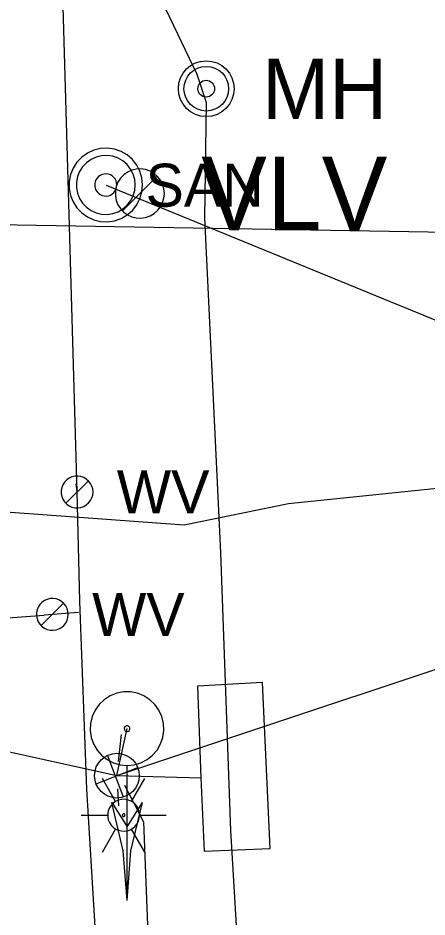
# Model space of a CAD drawing. Extents: x 596028 to 606371, y 330010 to 403088.
# Drawn here: x 605038.5 to 605075.1, y 337934.3 to 338014.8 of the extents above; entities that cross this region are included whole.
import ezdxf

# ---------------------------------------------------------------- set-up
doc = ezdxf.new("R2010")
doc.units = 0
for name, color, linetype in [('Default', 7, 'Continuous'), ('E_LTG', 7, 'Continuous'), ('E_LTG_CID', 7, 'Continuous'), ('E_SIG', 7, 'Continuous'), ('E_SIG_Conduit', 7, 'Continuous'), ('E_UTL_E', 7, 'Continuous'), ('E_UTL_E_UG', 7, 'Continuous'), ('E_UTL_G_UG', 7, 'Continuous'), ('E_UTL_Loop_UG', 7, 'Continuous'), ('E_UTL_SAN_MH', 7, 'Continuous'), ('E_UTL_SAN_UG', 7, 'Continuous'), ('E_UTL_SAN_UG_MMSD', 7, 'Continuous'), ('E_UTL_VLV', 7, 'Continuous'), ('E_UTL_W', 7, 'Continuous'), ('E_UTL_W_UG', 7, 'Continuous')]:
    doc.layers.add(name, color=color, linetype=linetype)

# ---------------------------------------------------------------- blocks, each defined once
blk = doc.blocks.new('_U318')
at = {"layer": 'E_SIG'}
for p, q in [((0, 6.1), (0, -6.1)), ((-6.09, 0.4), (6.1, 0.4))]:
    blk.add_line(p, q, dxfattribs=at)
blk.add_circle((0, 0.01), 6.1, dxfattribs=at)
blk = doc.blocks.new('MH')
at = {"layer": 'Default'}
for radius in [15.24, 12.19, 4.57]:
    blk.add_circle((0, 0), radius, dxfattribs=at)
blk.add_text('MH', height=32.918, dxfattribs=at).set_placement((30.48, -16.46))

msp = doc.modelspace()

# ---------------------------------------------------------------- linework, layer by layer
at = {"layer": 'E_LTG'}
for points in [[(605047.235, 337944.672), (605046.045, 337946.734)], [(605048.664, 337944.672), (605049.855, 337946.734)], [(605049.379, 337943.434), (605049.353, 337943.705), (605049.277, 337943.965), (605049.152, 337944.207), (605048.984, 337944.42), (605048.779, 337944.598), (605048.544, 337944.734), (605048.287, 337944.823), (605048.018, 337944.861), (605047.747, 337944.849), (605047.483, 337944.785), (605047.235, 337944.672), (605047.014, 337944.514), (605046.827, 337944.317), (605046.68, 337944.089), (605046.579, 337943.837), (605046.527, 337943.57), (605046.527, 337943.298), (605046.579, 337943.032), (605046.68, 337942.779), (605046.827, 337942.551), (605047.014, 337942.354), (605047.235, 337942.197), (605047.483, 337942.084), (605047.747, 337942.02), (605048.018, 337942.007), (605048.287, 337942.045), (605048.544, 337942.134), (605048.779, 337942.27), (605048.984, 337942.448), (605049.152, 337942.662), (605049.277, 337942.903), (605049.353, 337943.164), (605049.379, 337943.434)], [(605049.379, 337943.434), (605049.353, 337943.705), (605049.277, 337943.965), (605049.152, 337944.207), (605048.984, 337944.42), (605048.779, 337944.598), (605048.544, 337944.734), (605048.287, 337944.823), (605048.018, 337944.861), (605047.747, 337944.849), (605047.483, 337944.785), (605047.235, 337944.672), (605047.014, 337944.514), (605046.827, 337944.317), (605046.68, 337944.089), (605046.579, 337943.837), (605046.527, 337943.57), (605046.527, 337943.298), (605046.579, 337943.032), (605046.68, 337942.779), (605046.827, 337942.551), (605047.014, 337942.354), (605047.235, 337942.197), (605047.483, 337942.084), (605047.747, 337942.02), (605048.018, 337942.007), (605048.287, 337942.045), (605048.544, 337942.134), (605048.779, 337942.27), (605048.984, 337942.448), (605049.152, 337942.662), (605049.277, 337942.903), (605049.353, 337943.164), (605049.379, 337943.434)], [(605049.379, 337943.434), (605049.353, 337943.705), (605049.277, 337943.965), (605049.152, 337944.207), (605048.984, 337944.42), (605048.779, 337944.598), (605048.544, 337944.734), (605048.287, 337944.823), (605048.018, 337944.861), (605047.747, 337944.849), (605047.483, 337944.785), (605047.235, 337944.672), (605047.014, 337944.514), (605046.827, 337944.317), (605046.68, 337944.089), (605046.579, 337943.837), (605046.527, 337943.57), (605046.527, 337943.298), (605046.579, 337943.032), (605046.68, 337942.779), (605046.827, 337942.551), (605047.014, 337942.354), (605047.235, 337942.197), (605047.483, 337942.084), (605047.747, 337942.02), (605048.018, 337942.007), (605048.287, 337942.045), (605048.544, 337942.134), (605048.779, 337942.27), (605048.984, 337942.448), (605049.152, 337942.662), (605049.277, 337942.903), (605049.353, 337943.164), (605049.379, 337943.434)], [(605044.139, 337943.434), (605046.521, 337943.434)], [(605048.069, 337943.434), (605048.067, 337943.457), (605048.06, 337943.478), (605048.05, 337943.498), (605048.036, 337943.516), (605048.019, 337943.531), (605047.999, 337943.542), (605047.978, 337943.55), (605047.956, 337943.553), (605047.933, 337943.552), (605047.911, 337943.547), (605047.89, 337943.537), (605047.872, 337943.524), (605047.856, 337943.508), (605047.844, 337943.489), (605047.836, 337943.468), (605047.831, 337943.445), (605047.831, 337943.423), (605047.836, 337943.401), (605047.844, 337943.38), (605047.856, 337943.361), (605047.872, 337943.344), (605047.89, 337943.331), (605047.911, 337943.322), (605047.933, 337943.316), (605047.956, 337943.315), (605047.978, 337943.318), (605047.999, 337943.326), (605048.019, 337943.337), (605048.036, 337943.352), (605048.05, 337943.37), (605048.06, 337943.39), (605048.067, 337943.412), (605048.069, 337943.434)], [(605049.379, 337943.434), (605051.761, 337943.434)], [(605046.045, 337940.134), (605047.235, 337942.197)], [(605049.855, 337940.134), (605048.664, 337942.197)]]:
    msp.add_lwpolyline(points, dxfattribs=at)
at = {"layer": 'E_LTG_CID'}
msp.add_lwpolyline([(605047.395, 337945.785), (605047.486, 337944.267)], dxfattribs=at)
at = {"layer": 'E_SIG'}
for points in [[(605048.259, 337947.883), (605048.884, 337947.943), (605049.486, 337948.12), (605050.044, 337948.407), (605050.537, 337948.795), (605050.948, 337949.269), (605051.261, 337949.812), (605051.466, 337950.405), (605051.556, 337951.026), (605051.526, 337951.653), (605051.378, 337952.263), (605051.117, 337952.833), (605050.753, 337953.344), (605050.299, 337953.777), (605049.772, 337954.116), (605049.189, 337954.35), (605048.573, 337954.468), (605047.946, 337954.468), (605047.33, 337954.35), (605046.747, 337954.116), (605046.219, 337953.777), (605045.765, 337953.344), (605045.402, 337952.833), (605045.141, 337952.263), (605044.993, 337951.653), (605044.963, 337951.026), (605045.052, 337950.405), (605045.258, 337949.812), (605045.571, 337949.269), (605045.982, 337948.795), (605046.475, 337948.407), (605047.033, 337948.12), (605047.635, 337947.943), (605048.259, 337947.883)], [(605048.259, 337950.931), (605048.307, 337950.935), (605048.353, 337950.949), (605048.396, 337950.971), (605048.434, 337951.001), (605048.465, 337951.037), (605048.489, 337951.078), (605048.505, 337951.124), (605048.512, 337951.171), (605048.509, 337951.219), (605048.498, 337951.266), (605048.478, 337951.309), (605048.45, 337951.349), (605048.415, 337951.382), (605048.375, 337951.408), (605048.331, 337951.425), (605048.283, 337951.435), (605048.235, 337951.435), (605048.188, 337951.425), (605048.144, 337951.408), (605048.103, 337951.382), (605048.069, 337951.349), (605048.041, 337951.309), (605048.021, 337951.266), (605048.01, 337951.219), (605048.007, 337951.171), (605048.014, 337951.124), (605048.03, 337951.078), (605048.054, 337951.037), (605048.085, 337951.001), (605048.123, 337950.971), (605048.166, 337950.949), (605048.212, 337950.935), (605048.259, 337950.931)], [(605048.258, 337935.784), (605048.258, 337947.825)], [(605048.259, 337935.783), (605047.914, 337940.237), (605046.884, 337944.583)], [(605046.886, 337944.583), (605048.258, 337942.383)], [(605048.258, 337942.383), (605049.635, 337944.583)], [(605048.259, 337935.783), (605048.605, 337940.237), (605049.634, 337944.583)]]:
    msp.add_lwpolyline(points, dxfattribs=at)
at = {"layer": 'E_SIG_Conduit'}
for points in [[(605047.35, 337946.974), (605089.92, 337961.154)], [(605005.59, 337956.194), (605047.35, 337946.974)], [(605047.35, 337946.974), (605048.26, 337951.184)], [(605047.499, 337948.243), (605047.75, 337950.66)], [(605048.037, 337946.135), (605049.721, 337942.83), (605051.319, 337901.946)]]:
    msp.add_lwpolyline(points, dxfattribs=at)
at = {"layer": 'E_UTL_E_UG'}
msp.add_lwpolyline([(605061.54, 337888.914), (605059.04, 337917.064), (605057.57, 337942.064), (605056.67, 337966.944), (605055.22, 337996.914), (605055.37, 338007.214), (605054.55, 338009.744), (605050.03, 338019.174), (605047.17, 338029.494), (605044.23, 338061.964), (605036.53, 338105.434), (605031.55, 338127.514)], dxfattribs=at)
at = {"layer": 'E_UTL_G_UG'}
msp.add_lwpolyline([(604985.13, 338025.804), (604984.31, 338018.124), (604982.82, 338008.484), (604982.14, 337990.424), (604982.27, 337979.474), (604987, 337975.814), (604995.42, 337975.544), (605011.51, 337976.254), (605020.99, 337971.804), (605053.36, 337969.444), (605062.73, 337971.354), (605086.18, 337973.754), (605099.06, 337974.904), (605119.67, 337972.714), (605158.32, 337969.584), (605188.11, 337968.304), (605207.41, 337968.584), (605224.32, 337967.714), (605236.94, 337968.084), (605244.48, 337969.024), (605249.449, 337969.464), (605249.239, 337972.164), (605249.239, 337972.534)], dxfattribs=at)
at = {"layer": 'E_UTL_Loop_UG'}
for points in [[(605054.86, 337946.774), (605055.17, 337940.204), (605061.07, 337940.464), (605060.39, 337955.314), (605054.58, 337954.974), (605054.86, 337946.774)], [(605047.35, 337946.974), (605054.86, 337946.774)]]:
    msp.add_lwpolyline(points, dxfattribs=at)
at = {"layer": 'E_UTL_SAN_MH'}
for points in [[(605049.652, 337999.865), (605049.592, 338000.49), (605049.415, 338001.092), (605049.128, 338001.649), (605048.74, 338002.142), (605048.266, 338002.553), (605047.722, 338002.867), (605047.13, 338003.072), (605046.509, 338003.161), (605045.882, 338003.132), (605045.272, 338002.984), (605044.702, 338002.723), (605044.191, 338002.359), (605043.758, 338001.905), (605043.418, 338001.377), (605043.185, 338000.795), (605043.067, 338000.179), (605043.067, 337999.551), (605043.185, 337998.935), (605043.418, 337998.353), (605043.758, 337997.825), (605044.191, 337997.371), (605044.702, 337997.007), (605045.272, 337996.747), (605045.882, 337996.599), (605046.509, 337996.569), (605047.13, 337996.658), (605047.722, 337996.863), (605048.266, 337997.177), (605048.74, 337997.588), (605049.128, 337998.081), (605049.415, 337998.639), (605049.592, 337999.241), (605049.652, 337999.865)], [(605048.992, 337999.865), (605048.944, 338000.365), (605048.802, 338000.846), (605048.572, 338001.292), (605048.262, 338001.687), (605047.883, 338002.016), (605047.448, 338002.267), (605046.974, 338002.431), (605046.477, 338002.502), (605045.976, 338002.478), (605045.488, 338002.36), (605045.032, 338002.151), (605044.623, 338001.86), (605044.276, 338001.497), (605044.005, 338001.075), (605043.819, 338000.609), (605043.724, 338000.116), (605043.724, 337999.614), (605043.819, 337999.121), (605044.005, 337998.655), (605044.276, 337998.233), (605044.623, 337997.87), (605045.032, 337997.579), (605045.488, 337997.37), (605045.976, 337997.252), (605046.477, 337997.228), (605046.974, 337997.3), (605047.448, 337997.464), (605047.883, 337997.715), (605048.262, 337998.043), (605048.572, 337998.438), (605048.802, 337998.884), (605048.944, 337999.366), (605048.992, 337999.865)], [(605047.342, 337999.865), (605047.324, 338000.053), (605047.271, 338000.233), (605047.184, 338000.4), (605047.068, 338000.548), (605046.926, 338000.672), (605046.763, 338000.766), (605046.585, 338000.827), (605046.399, 338000.854), (605046.211, 338000.845), (605046.028, 338000.801), (605045.857, 338000.723), (605045.703, 338000.613), (605045.573, 338000.477), (605045.472, 338000.319), (605045.402, 338000.144), (605045.366, 337999.959), (605045.366, 337999.771), (605045.402, 337999.586), (605045.472, 337999.412), (605045.573, 337999.253), (605045.703, 337999.117), (605045.857, 337999.008), (605046.028, 337998.93), (605046.211, 337998.885), (605046.399, 337998.876), (605046.585, 337998.903), (605046.763, 337998.965), (605046.926, 337999.059), (605047.068, 337999.182), (605047.184, 337999.33), (605047.271, 337999.497), (605047.324, 337999.678), (605047.342, 337999.865)]]:
    msp.add_lwpolyline(points, dxfattribs=at)
at = {"layer": 'E_UTL_SAN_UG'}
msp.add_lwpolyline([(605046.371, 337999.856), (605080.423, 337985.919)], dxfattribs=at)
at = {"layer": 'E_UTL_SAN_UG_MMSD'}
msp.add_line((604679.668, 338002.431), (605085.205, 337995.499), dxfattribs=at)
at = {"layer": 'E_UTL_VLV'}
for points in [[(605051.6, 337999.104), (605051.56, 337999.52), (605051.442, 337999.922), (605051.251, 338000.293), (605050.992, 338000.622), (605050.676, 338000.896), (605050.314, 338001.105), (605049.918, 338001.242), (605049.505, 338001.302), (605049.087, 338001.282), (605048.68, 338001.183), (605048.3, 338001.009), (605047.959, 338000.767), (605047.671, 338000.464), (605047.444, 338000.112), (605047.289, 337999.724), (605047.21, 337999.313), (605047.21, 337998.895), (605047.289, 337998.484), (605047.444, 337998.096), (605047.671, 337997.744), (605047.959, 337997.441), (605048.3, 337997.199), (605048.68, 337997.025), (605049.087, 337996.926), (605049.505, 337996.906), (605049.918, 337996.966), (605050.314, 337997.103), (605050.676, 337997.312), (605050.992, 337997.586), (605051.251, 337997.915), (605051.442, 337998.286), (605051.56, 337998.688), (605051.6, 337999.104)], [(605047.844, 337997.549), (605050.955, 338000.659)]]:
    msp.add_lwpolyline(points, dxfattribs=at)
at = {"layer": 'E_UTL_W'}
for points in [[(605045.206, 337972.374), (605045.18, 337972.644), (605045.104, 337972.904), (605044.98, 337973.145), (605044.812, 337973.358), (605044.607, 337973.536), (605044.372, 337973.671), (605044.116, 337973.76), (605043.848, 337973.798), (605043.577, 337973.786), (605043.314, 337973.722), (605043.067, 337973.609), (605042.846, 337973.452), (605042.659, 337973.256), (605042.513, 337973.028), (605042.412, 337972.776), (605042.361, 337972.51), (605042.361, 337972.239), (605042.412, 337971.972), (605042.513, 337971.721), (605042.659, 337971.493), (605042.846, 337971.297), (605043.067, 337971.139), (605043.314, 337971.027), (605043.577, 337970.963), (605043.848, 337970.95), (605044.116, 337970.988), (605044.372, 337971.077), (605044.607, 337971.213), (605044.812, 337971.39), (605044.98, 337971.603), (605045.104, 337971.844), (605045.18, 337972.104), (605045.206, 337972.374)], [(605042.772, 337971.366), (605044.788, 337973.382)], [(605042.986, 337961.414), (605042.96, 337961.684), (605042.884, 337961.944), (605042.76, 337962.185), (605042.592, 337962.398), (605042.387, 337962.576), (605042.152, 337962.711), (605041.896, 337962.8), (605041.628, 337962.839), (605041.357, 337962.826), (605041.094, 337962.762), (605040.847, 337962.649), (605040.626, 337962.492), (605040.439, 337962.296), (605040.293, 337962.068), (605040.192, 337961.816), (605040.141, 337961.55), (605040.141, 337961.279), (605040.192, 337961.012), (605040.293, 337960.761), (605040.439, 337960.533), (605040.626, 337960.337), (605040.847, 337960.179), (605041.094, 337960.067), (605041.357, 337960.003), (605041.628, 337959.99), (605041.896, 337960.028), (605042.152, 337960.117), (605042.387, 337960.253), (605042.592, 337960.43), (605042.76, 337960.643), (605042.884, 337960.884), (605042.96, 337961.144), (605042.986, 337961.414)], [(605040.552, 337960.406), (605042.568, 337962.422)]]:
    msp.add_lwpolyline(points, dxfattribs=at)
at = {"layer": 'E_UTL_W_UG'}
for points in [[(605043.78, 337972.374), (605042.361, 338022.047)], [(604995.52, 337973.294), (605033.099, 337960.779), (605040.83, 337961.354)], [(605047.67, 337894.904), (605046.35, 337917.664), (605044.65, 337945.774), (605044.04, 337962.594), (605043.78, 337972.374), (605043.71, 337973.114)], [(605043.92, 337961.584), (605040.83, 337961.354)]]:
    msp.add_lwpolyline(points, dxfattribs=at)

# ---------------------------------------------------------------- block references
at = {"layer": 'E_SIG_Conduit', "xscale": 0.3280833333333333, "yscale": 0.32808333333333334, "rotation": 111.02851032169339}
msp.add_blockref('_U318', (605047.35, 337946.974), dxfattribs=at)
at = {"layer": 'E_UTL_E', "xscale": 0.16404166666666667, "yscale": 0.16404166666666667}
msp.add_blockref('MH', (605055.352, 338008.485), dxfattribs=at)

# ---------------------------------------------------------------- texts
at = {"layer": 'E_UTL_SAN_MH'}
msp.add_text('SAN', height=3.8491, dxfattribs=at).set_placement((605049.916, 337997.92))
at = {"layer": 'E_UTL_VLV'}
msp.add_text('VLV', height=6.6, dxfattribs=at).set_placement((605054.9, 337995.804))
at = {"layer": 'E_UTL_W'}
for p in [(605047.345, 337970.449), (605045.125, 337959.489)]:
    msp.add_text('WV', height=3.85, dxfattribs=at).set_placement(p)

doc.saveas('drawing.dxf')
